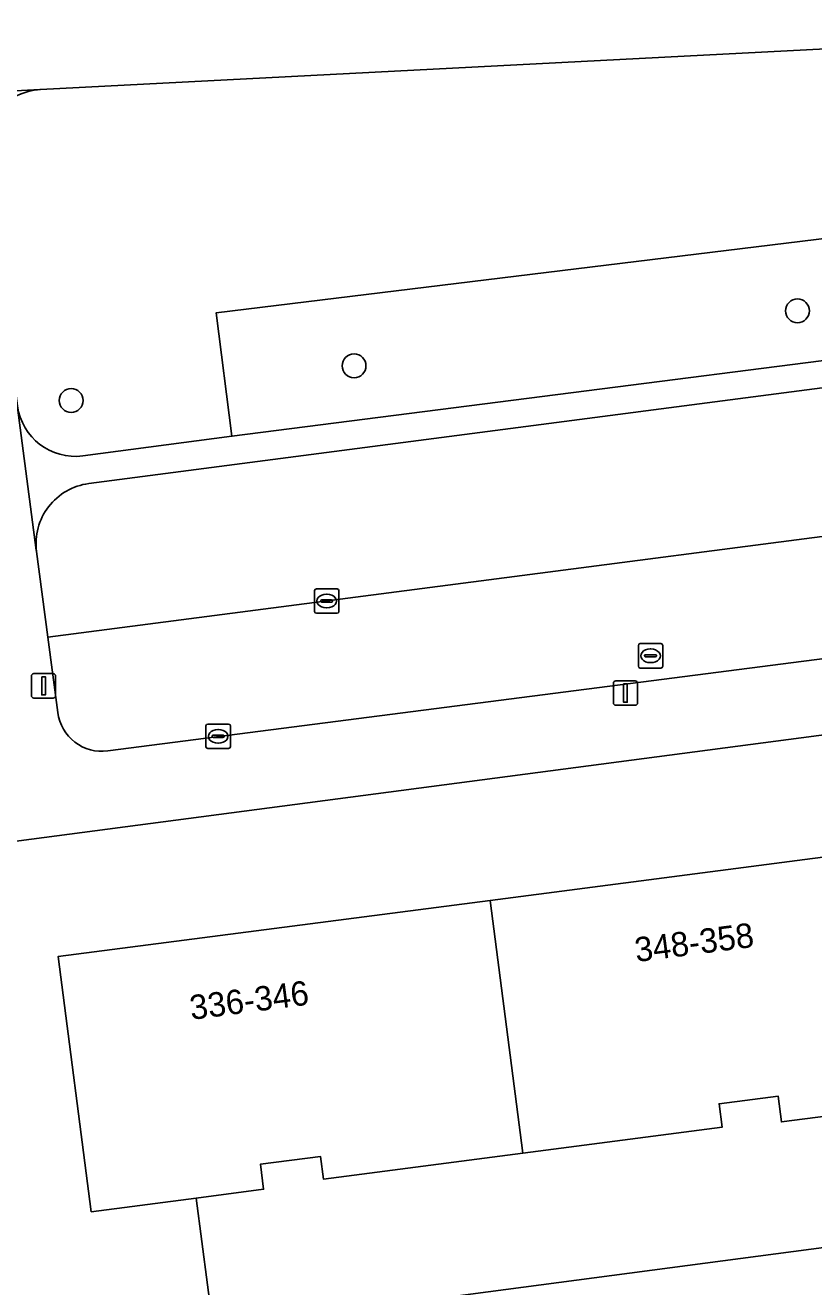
# Model space of a CAD drawing. Extents: x 161084 to 161928, y 385354 to 386522.
# Drawn here: x 161242.7 to 161275.1, y 385538 to 385589.7 of the extents above; entities that cross this region are included whole.
import ezdxf

# ---------------------------------------------------------------- set-up
doc = ezdxf.new("R2010")
doc.units = 0
for name, color, linetype in [('IMGEO_Boom', 7, 'Continuous'), ('IMGEO_Groenvoorziening', 7, 'Continuous'), ('IMGEO_Kolk', 7, 'Continuous'), ('IMGEO_Lichtmast', 7, 'Continuous'), ('IMGEO_Pand', 7, 'Continuous'), ('IMGEO_Pand_nummerreeks', 7, 'Continuous'), ('IMGEO_Parkeervlak_open', 7, 'Continuous'), ('IMGEO_Rijbaan_lokaal_open', 7, 'Continuous'), ('IMGEO_Rioolput', 7, 'Continuous'), ('IMGEO_Voetpad_open', 7, 'Continuous')]:
    doc.layers.add(name, color=color, linetype=linetype)

msp = doc.modelspace()

# ---------------------------------------------------------------- linework, layer by layer
at = {"layer": 'IMGEO_Boom'}
for centre in [(161274.383, 385577.946), (161256.209, 385575.695), (161244.614, 385574.274)]:
    msp.add_circle(centre, 0.489, dxfattribs=at)
at = {"layer": 'IMGEO_Groenvoorziening'}
for points in [[(161294.279, 385589.65), (161243.359, 385587.013)], [(161245.095, 385572.003), (161251.206, 385572.808), (161250.553, 385577.86), (161289.91, 385582.669)], [(161297.57, 385563.486), (161240.171, 385555.923)], [(161244.084, 385551.492), (161261.782, 385553.789), (161280.559, 385556.226), (161298.345, 385558.535), (161299.696, 385548.127), (161300.38, 385542.861)], [(161242.881, 385535.266), (161246.136, 385535.696), (161250.436, 385536.264), (161249.742, 385541.592), (161245.441, 385541.034), (161244.084, 385551.492)]]:
    msp.add_lwpolyline(points, dxfattribs=at)
msp.add_lwpolyline([(161289.91, 385582.669), (161250.553, 385577.86), (161251.206, 385572.808), (161290.538, 385577.838)], close=True, dxfattribs=at)
for centre, radius, start, end in [((161243.48, 385584.574), 2.442, 92.8469, 188.9118), ((161244.784, 385574.371), 2.388, 187.6029, 277.4753)]:
    msp.add_arc(centre, radius, start, end, dxfattribs=at)
at = {"layer": 'IMGEO_Kolk'}
for p, q in [((161254.589, 385565.63), (161254.589, 385566.482)), ((161254.664, 385566.556), (161255.516, 385566.556)), ((161255.077, 385566.336), (161255.102, 385566.336)), ((161255.59, 385566.482), (161255.59, 385565.63)), ((161254.848, 385566.05), (161254.848, 385566.062)), ((161255.286, 385566.013), (161254.888, 385566.013)), ((161254.891, 385566.099), (161255.289, 385566.099)), ((161255.332, 385566.062), (161255.332, 385566.05)), ((161255.516, 385565.556), (161254.664, 385565.556)), ((161255.1, 385565.776), (161255.075, 385565.776)), ((161250.14, 385560.087), (161250.14, 385560.939)), ((161250.215, 385561.013), (161251.067, 385561.013)), ((161250.628, 385560.793), (161250.653, 385560.793)), ((161251.141, 385560.939), (161251.141, 385560.087)), ((161250.399, 385560.507), (161250.399, 385560.519)), ((161250.837, 385560.47), (161250.439, 385560.47)), ((161250.442, 385560.556), (161250.84, 385560.556)), ((161250.651, 385560.233), (161250.626, 385560.233)), ((161250.883, 385560.519), (161250.883, 385560.507)), ((161251.067, 385560.013), (161250.215, 385560.013))]:
    msp.add_line(p, q, dxfattribs=at)
for points in [[(161254.589, 385565.63), (161254.589, 385566.482)], [(161254.664, 385566.556), (161255.516, 385566.556)], [(161255.59, 385566.482), (161255.59, 385565.63)], [(161255.516, 385565.556), (161254.664, 385565.556)], [(161250.14, 385560.087), (161250.14, 385560.939)], [(161250.215, 385561.013), (161251.067, 385561.013)], [(161251.141, 385560.939), (161251.141, 385560.087)], [(161251.067, 385560.013), (161250.215, 385560.013)]]:
    msp.add_lwpolyline(points, dxfattribs=at)
for centre, radius, start, end in [((161254.666, 385566.48), 0.0765, 91.552, 178.448), ((161254.666, 385566.48), 0.0765, 91.552, 178.448), ((161255.514, 385566.48), 0.0765, 1.552, 88.448), ((161255.514, 385566.48), 0.0765, 1.552, 88.448), ((161254.888, 385566.059), 0.0403, 85.8775, 175.7526), ((161254.885, 385566.049), 0.0366, 178.938, 274.7102), ((161255.289, 385566.056), 0.043, 264.8664, 352.4533), ((161255.293, 385566.061), 0.0386, 1.7309, 96.639), ((161254.666, 385565.632), 0.0765, 181.552, 268.448), ((161254.666, 385565.632), 0.0765, 181.552, 268.448), ((161255.514, 385565.632), 0.0765, 271.552, 358.448), ((161255.514, 385565.632), 0.0765, 271.552, 358.448), ((161250.217, 385560.937), 0.0765, 91.552, 178.448), ((161250.217, 385560.937), 0.0765, 91.552, 178.448), ((161251.065, 385560.937), 0.0765, 1.552, 88.448), ((161251.065, 385560.937), 0.0765, 1.552, 88.448), ((161250.439, 385560.516), 0.0403, 85.8775, 175.7526), ((161250.436, 385560.506), 0.0366, 178.938, 274.7102), ((161250.84, 385560.513), 0.043, 264.8664, 352.4533), ((161250.844, 385560.518), 0.0386, 1.7309, 96.639), ((161250.217, 385560.089), 0.0765, 181.552, 268.448), ((161250.217, 385560.089), 0.0765, 181.552, 268.448), ((161251.065, 385560.089), 0.0765, 271.552, 358.448), ((161251.065, 385560.089), 0.0765, 271.552, 358.448)]:
    msp.add_arc(centre, radius, start, end, dxfattribs=at)
for centre, major_axis, ratio, start_param, end_param in [((161255.076, 385566.056), (-0.387, 0.002), 0.722429, 4.712389, 7.853982), ((161255.101, 385566.056), (-0.39, 0.002), 0.717154, 1.570796, 4.712389), ((161250.627, 385560.513), (-0.387, 0.002), 0.722429, 4.712389, 7.853982), ((161250.652, 385560.513), (-0.39, 0.002), 0.717154, 1.570796, 4.712389)]:
    msp.add_ellipse(centre, major_axis=major_axis, ratio=ratio, start_param=start_param, end_param=end_param, dxfattribs=at)
at = {"layer": 'IMGEO_Lichtmast'}
for p, q in [((161242.988, 385562.182), (161242.988, 385562.982)), ((161242.988, 385562.982), (161242.988, 385562.182)), ((161243.088, 385563.082), (161243.878, 385563.082)), ((161243.878, 385563.082), (161243.088, 385563.082)), ((161243.978, 385562.982), (161243.978, 385562.182)), ((161243.978, 385562.182), (161243.978, 385562.982)), ((161266.94, 385562.787), (161267.73, 385562.787)), ((161267.73, 385562.787), (161266.94, 385562.787)), ((161266.84, 385561.887), (161266.84, 385562.687)), ((161266.84, 385562.687), (161266.84, 385561.887)), ((161267.83, 385562.687), (161267.83, 385561.887)), ((161267.83, 385561.887), (161267.83, 385562.687)), ((161243.878, 385562.082), (161243.088, 385562.082)), ((161243.088, 385562.082), (161243.878, 385562.082)), ((161267.73, 385561.787), (161266.94, 385561.787)), ((161266.94, 385561.787), (161267.73, 385561.787))]:
    msp.add_line(p, q, dxfattribs=at)
for points in [[(161243.408, 385562.957), (161243.558, 385562.957), (161243.558, 385562.207), (161243.408, 385562.207), (161243.408, 385562.957)], [(161267.26, 385562.662), (161267.41, 385562.662), (161267.41, 385561.912), (161267.26, 385561.912), (161267.26, 385562.662)]]:
    msp.add_lwpolyline(points, dxfattribs=at)
for centre, start, end in [((161243.088, 385562.982), 90, 180), ((161243.088, 385562.982), 90, 180), ((161243.878, 385562.982), 0, 90), ((161243.878, 385562.982), 360, 90), ((161266.94, 385562.687), 90, 180), ((161266.94, 385562.687), 90, 180), ((161267.73, 385562.687), 0, 90), ((161267.73, 385562.687), 360, 90), ((161243.088, 385562.182), 180, 270), ((161243.088, 385562.182), 180, 270), ((161243.878, 385562.182), 270, 0), ((161243.878, 385562.182), 270, 0), ((161266.94, 385561.887), 180, 270), ((161266.94, 385561.887), 180, 270), ((161267.73, 385561.887), 270, 0), ((161267.73, 385561.887), 270, 0)]:
    msp.add_arc(centre, 0.1, start, end, dxfattribs=at)
at = {"layer": 'IMGEO_Pand'}
for points in [[(161261.782, 385553.789), (161263.127, 385543.431), (161271.296, 385544.491), (161271.17, 385545.458), (161273.59, 385545.772), (161273.728, 385544.71), (161281.916, 385545.773), (161280.559, 385556.226)], [(161261.782, 385553.789), (161244.084, 385551.492), (161245.441, 385541.034), (161249.742, 385541.592), (161252.503, 385541.951), (161252.37, 385542.975), (161254.837, 385543.295), (161254.957, 385542.37), (161263.127, 385543.431)]]:
    msp.add_lwpolyline(points, close=True, dxfattribs=at)
at = {"layer": 'IMGEO_Parkeervlak_open'}
for points in [[(161290.484, 385576.758), (161245.338, 385570.87)], [(161243.197, 385568.084), (161243.66, 385564.569), (161295.147, 385571.265)]]:
    msp.add_lwpolyline(points, dxfattribs=at)
msp.add_arc((161245.658, 385568.408), 2.483, 97.4163, 187.5002, dxfattribs=at)
at = {"layer": 'IMGEO_Rijbaan_lokaal_open'}
for points in [[(161295.925, 385571.379), (161295.147, 385571.265), (161243.66, 385564.569), (161244.066, 385561.483)], [(161246.111, 385559.915), (161296.49, 385566.403)]]:
    msp.add_lwpolyline(points, dxfattribs=at)
msp.add_arc((161245.872, 385561.721), 1.822, 187.504, 277.5377, dxfattribs=at)
at = {"layer": 'IMGEO_Rioolput'}
for p, q in [((161267.937, 385564.312), (161268.789, 385564.312)), ((161267.862, 385563.386), (161267.862, 385564.238)), ((161268.121, 385563.806), (161268.121, 385563.818)), ((161268.559, 385563.769), (161268.161, 385563.769)), ((161268.164, 385563.855), (161268.562, 385563.855)), ((161268.35, 385564.092), (161268.375, 385564.092)), ((161268.605, 385563.818), (161268.605, 385563.806)), ((161268.863, 385564.238), (161268.863, 385563.386)), ((161268.789, 385563.312), (161267.937, 385563.312)), ((161268.373, 385563.532), (161268.348, 385563.532))]:
    msp.add_line(p, q, dxfattribs=at)
for points in [[(161267.937, 385564.312), (161268.789, 385564.312)], [(161267.862, 385563.386), (161267.862, 385564.238)], [(161268.863, 385564.238), (161268.863, 385563.386)], [(161268.789, 385563.312), (161267.937, 385563.312)]]:
    msp.add_lwpolyline(points, dxfattribs=at)
for centre, radius, start, end in [((161267.939, 385564.236), 0.0765, 91.552, 178.448), ((161267.939, 385564.236), 0.0765, 91.552, 178.448), ((161268.787, 385564.236), 0.0765, 1.552, 88.448), ((161268.787, 385564.236), 0.0765, 1.552, 88.448), ((161268.161, 385563.815), 0.0403, 85.8775, 175.7526), ((161268.158, 385563.805), 0.0366, 178.938, 274.7102), ((161268.562, 385563.812), 0.043, 264.8664, 352.4533), ((161268.566, 385563.817), 0.0386, 1.7309, 96.639), ((161267.939, 385563.388), 0.0765, 181.552, 268.448), ((161267.939, 385563.388), 0.0765, 181.552, 268.448), ((161268.787, 385563.388), 0.0765, 271.552, 358.448), ((161268.787, 385563.388), 0.0765, 271.552, 358.448)]:
    msp.add_arc(centre, radius, start, end, dxfattribs=at)
for centre, major_axis, ratio, start_param, end_param in [((161268.349, 385563.812), (-0.387, 0.002), 0.722429, 4.712389, 7.853982), ((161268.374, 385563.812), (-0.39, 0.002), 0.717154, 1.570796, 4.712389)]:
    msp.add_ellipse(centre, major_axis=major_axis, ratio=ratio, start_param=start_param, end_param=end_param, dxfattribs=at)
at = {"layer": 'IMGEO_Voetpad_open'}
for points in [[(161235.991, 385586.563), (161237.271, 385586.682), (161243.336, 385587.014), (161243.359, 385587.013), (161294.279, 385589.65)], [(161243.359, 385587.013), (161243.336, 385587.014), (161237.271, 385586.682)], [(161244.066, 385561.483), (161243.66, 385564.569), (161243.197, 385568.084), (161243.18, 385568.142), (161242.418, 385573.984), (161242.417, 385574.055), (161241.068, 385584.196)], [(161295.25, 385578.521), (161290.538, 385577.838), (161251.206, 385572.808), (161245.095, 385572.003)], [(161245.338, 385570.87), (161290.484, 385576.758)], [(161242.417, 385574.055), (161242.418, 385573.984), (161243.18, 385568.142), (161243.197, 385568.084)], [(161296.49, 385566.403), (161246.111, 385559.915)], [(161240.171, 385555.923), (161297.57, 385563.486)], [(161300.38, 385542.861), (161250.436, 385536.264), (161246.136, 385535.696), (161242.881, 385535.266)]]:
    msp.add_lwpolyline(points, dxfattribs=at)
msp.add_lwpolyline([(161299.696, 385548.127), (161292.538, 385547.198), (161292.41, 385548.181), (161289.97, 385547.864), (161290.104, 385546.835), (161281.916, 385545.773), (161273.728, 385544.71), (161273.59, 385545.772), (161271.17, 385545.458), (161271.296, 385544.491), (161263.127, 385543.431), (161254.957, 385542.37), (161254.837, 385543.295), (161252.37, 385542.975), (161252.503, 385541.951), (161249.742, 385541.592), (161250.436, 385536.264), (161300.38, 385542.861)], close=True, dxfattribs=at)
for centre, radius, start, end in [((161243.48, 385584.574), 2.442, 92.8469, 188.9118), ((161244.784, 385574.371), 2.388, 187.6029, 277.4753), ((161245.658, 385568.408), 2.483, 97.4163, 187.5002), ((161245.872, 385561.721), 1.822, 187.504, 277.5377)]:
    msp.add_arc(centre, radius, start, end, dxfattribs=at)

# ---------------------------------------------------------------- texts
at = {"layer": 'IMGEO_Pand_nummerreeks'}
for s, rotation, p in [('348-358', 7.3956, (161267.779, 385551.26)), ('336-346', 7.3969, (161249.538, 385548.892))]:
    msp.add_text(s, height=1, rotation=rotation, dxfattribs=at).set_placement(p)

doc.saveas('drawing.dxf')
